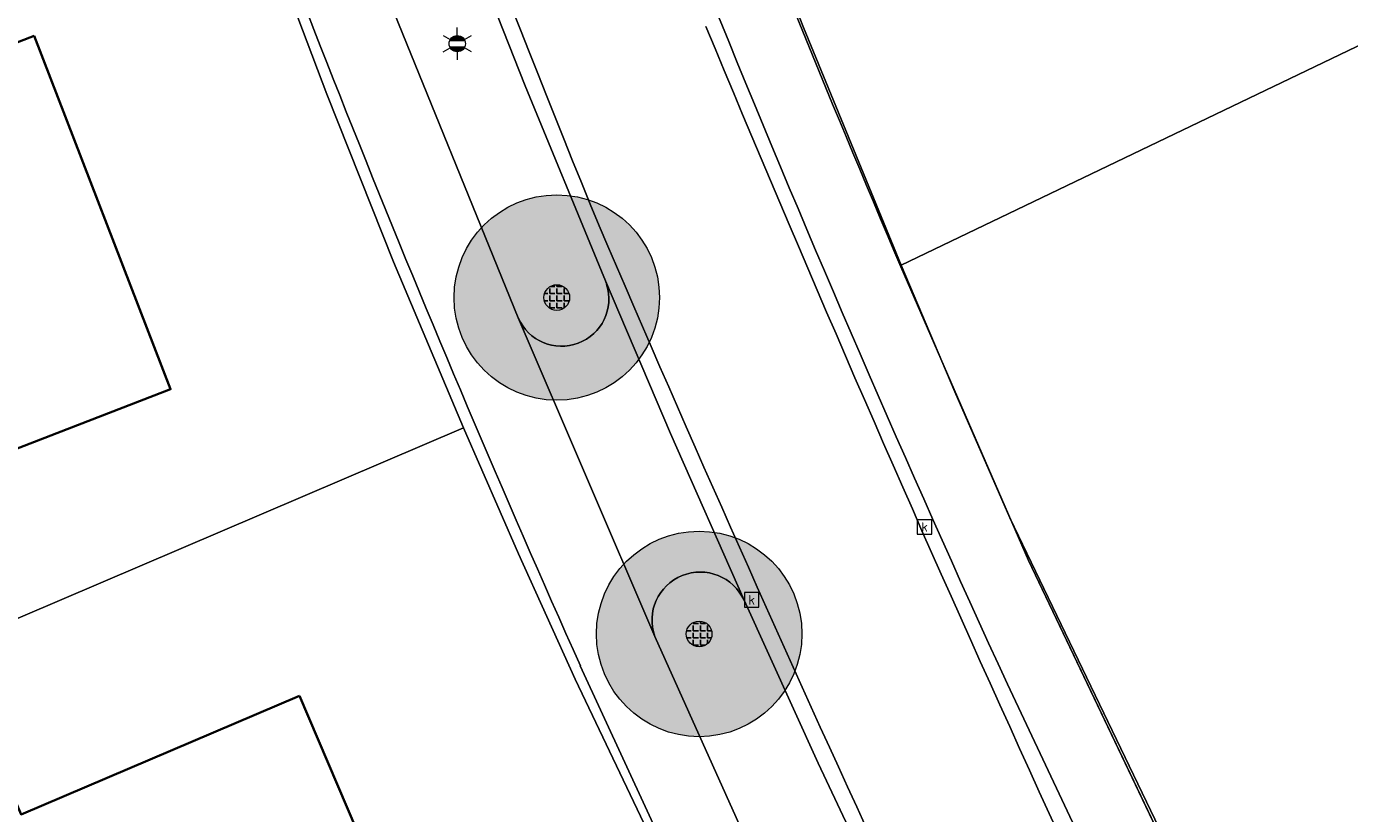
# Model space of a CAD drawing. Header units: metres. Extents: x 163628 to 167676, y 402708 to 405373.
# Tile 647 of 656: x 166373 to 166398, y 404397 to 404412. Entities that reach past the tile are written whole.
import ezdxf
from ezdxf.enums import TextEntityAlignment as Align

# ---------------------------------------------------------------- set-up
doc = ezdxf.new("R2010")
doc.units = ezdxf.units.M
doc.layers.get('0').update_dxf_attribs({"lineweight": 25})
for name, color, linetype, lineweight in [('X-CA190022.004-UO-BGT_Ondergrond$0$GE_203_VGOHaag_Lijn_GEM', 253, 'X-CA190022.004-UO-BGT_Ondergrond$0$Heg', 9), ('X-CA190022.004-UO-BGT_Ondergrond$0$GE_314_WGDRijbaanLokaleweg_Vlak_GEM', 253, 'Continuous', 9), ('X-CA190022.004-UO-BGT_Ondergrond$0$GE_317_WGDVoetpad_Vlak_GEM', 253, 'Continuous', 9), ('X-CA190022.004-UO-BGT_Ondergrond$0$GE_322_WGDInrit_Vlak_GEM', 253, 'Continuous', 9), ('X-CA190022.004-UO-BGT_Ondergrond$0$GE_363_OWGBerm_openverharding_Vlak_GEM', 253, 'Continuous', 9), ('X-CA190022.004-UO-BGT_Ondergrond$0$GE_366_OWGBerm_groenvoorziening_Vlak_GEM', 253, 'Continuous', 9), ('X-CA190022.004-UO-BGT_Ondergrond$0$GE_401_OTDErf_Vlak_GEM', 253, 'Continuous', 9), ('X-CA190022.004-UO-BGT_Ondergrond$0$GE_477_BTDGroenvoorziening_Vlak_GEM', 253, 'Continuous', 9), ('X-CA190022.004-UO-BGT_Ondergrond$0$GE_491_VGOHaag_Inrichtend_Vlak_GEM', 253, 'Continuous', 9), ('X-CA190022.004-UO-BGT_Ondergrond$0$GE_601_PNDgrondvlakpand_Vlak_MV_GEM', 34, 'Continuous', 35), ('X-CA190022.004-UO-BGT_Ondergrond$0$GE_861_PALLichtmast_Punt_GEM', 253, 'Continuous', 9), ('X-CA190022.004-UO-BGT_Ondergrond$0$GE_886_PutKolk_Punt_GEM', 253, 'Continuous', 9), ('X-CA190022.004-UO-DWM_Beplanting$0$B-WE-GR-BOOM-S AFKOMSTIG UIT BGT', 252, 'Continuous', 0), ('X-CA190022.004-UO-KAD_Percelen$0$B-WE-KG-GRENS_PERCEEL-GV', 150, 'Continuous', 9)]:
    doc.layers.add(name, color=color, linetype=linetype, lineweight=lineweight)
doc.layers.add('X-CA190022.004-UO-DWM_Beplanting$0$B-WE-GR-BOOM-S AFKOMSTIG UIT BOMENBESTAND GEMEENTE', color=252, linetype='Continuous')
doc.layers.add('X-CA190022.004-UO-DWM_Beplanting$0$N-GV-GR-GRAS-A-200', color=7, linetype='Continuous')
doc.styles.add('X-CA190022.004-UO-BGT_Ondergrond$0$NLCS-ISO', font='NLCS-ISO.ttf')
doc.linetypes.add('X-CA190022.004-UO-BGT_Ondergrond$0$Heg', pattern='A,5,-1.5,[2,dgnlstyle-meierijstad.shx,S=0.007937,R=45,X=0,Y=0],-1.5', length=8)

# ---------------------------------------------------------------- blocks, each defined once
blk = doc.blocks.new('X-CA190022.004-UO-BGT_Ondergrond$0$SRI-KOLK-SO')
at = {"color": 0, "linetype": 'ByBlock', "lineweight": 18}
blk.add_lwpolyline([(-1.125, -1.125), (1.125, -1.125), (1.125, 1.125), (-1.125, 1.125)], close=True, dxfattribs=at)
at = {"color": 0, "linetype": 'ByBlock', "lineweight": 18, "style": 'X-CA190022.004-UO-BGT_Ondergrond$0$NLCS-ISO'}
blk.add_text('k', height=1.5, dxfattribs=at).set_placement((0, 0), align=Align.MIDDLE_CENTER)
blk = doc.blocks.new('X-CA190022.004-UO-BGT_Ondergrond$0$IMGEOKolk')
at = {"xscale": 5, "yscale": 5, "zscale": 5}
blk.add_blockref('X-CA190022.004-UO-BGT_Ondergrond$0$SRI-KOLK-SO', (0, 0), dxfattribs=at)
blk = doc.blocks.new('X-CA190022.004-UO-BGT_Ondergrond$0$N-SIE-WEG_LICHTMAST-SO')
h = blk.add_hatch(color=256)
h.paths.add_polyline_path([(1.16, 0.5, 0.658505), (-1.16, 0.5)])
h.paths.add_polyline_path([(-1.16, -0.5, 0.658505), (1.16, -0.5)])
at = {"flags": 128}
for points in [[(0, 1.27), (0, 2.53)], [(-2.19, 1.27), (-1.1, 0.63)], [(-1.16, 0.5), (1.16, 0.5)], [(1.1, 0.63), (2.19, 1.27)], [(-2.19, -1.27), (-1.1, -0.63)], [(-1.16, -0.5), (1.16, -0.5)], [(0, -1.27), (0, -2.53)], [(2.19, -1.27), (1.1, -0.63)]]:
    blk.add_lwpolyline(points, dxfattribs=at)
at = {"ltscale": 0.5}
blk.add_circle((0, 0), 1.27, dxfattribs=at)
at = {"style": 'X-CA190022.004-UO-BGT_Ondergrond$0$NLCS-ISO'}
blk.add_attdef('TYPE', text='', height=1.8, dxfattribs=at).set_placement((0, 2.53), align=Align.BOTTOM_CENTER)
blk = doc.blocks.new('X-CA190022.004-UO-BGT_Ondergrond$0$IMGEOLichtmastpaal')
at = {"xscale": 5, "yscale": 5, "zscale": 5}
blk.add_blockref('X-CA190022.004-UO-BGT_Ondergrond$0$N-SIE-WEG_LICHTMAST-SO', (0, 6.4), dxfattribs=at)
blk = doc.blocks.new('X-CA190022.004-UO-DWM_Beplanting$0$SGR-BOOM_01-SO')
at = {"linetype": 'ByBlock', "lineweight": 18}
h = blk.add_hatch(color=0, dxfattribs=at)
h.dxf.hatch_style = 1
edge = h.paths.add_edge_path()
edge.add_arc((0, 0), 0.25, 0, 360)
at = {"color": 0, "linetype": 'ByBlock', "lineweight": 18}
for radius in [2, 0.25]:
    blk.add_circle((0, 0), radius, dxfattribs=at)
blk = doc.blocks.new('X-CA190022.004-UO-DWM_Beplanting$0$IMGEOBoom')
at = {"transparency": 33554457}
h = blk.add_hatch(color=256, dxfattribs=at)
h.dxf.hatch_style = 1
edge = h.paths.add_edge_path()
edge.add_arc((0, 0), 100, 0, 360)
edge = h.paths.add_edge_path(flags=17)
edge.add_arc((0, 0), 12.5, 0, 360)
h = blk.add_hatch()
h.set_pattern_fill('ANGLE', color=256)
h.set_pattern_definition([(0, (0, 0), (0, 6.985), [5.08, -1.905]), (90, (0, 0), (-6.985, 4e-16), [5.08, -1.905])])
edge = h.paths.add_edge_path(flags=17)
edge.add_arc((0, 0), 12.5, 0, 360)
at = {"layer": 'X-CA190022.004-UO-DWM_Beplanting$0$N-GV-GR-GRAS-A-200'}
h = blk.add_hatch(color=256, dxfattribs=at)
h.dxf.hatch_style = 1
edge = h.paths.add_edge_path(flags=17)
edge.add_arc((0, 0), 12.5, 0, 360)
at = {"xscale": 50, "yscale": 50, "zscale": 50}
blk.add_blockref('X-CA190022.004-UO-DWM_Beplanting$0$SGR-BOOM_01-SO', (0, 0), dxfattribs=at)

msp = doc.modelspace()

# ---------------------------------------------------------------- linework, layer by layer
at = {"layer": 'X-CA190022.004-UO-BGT_Ondergrond$0$GE_203_VGOHaag_Lijn_GEM'}
for p, q in [((166392.163, 404401.997), (166389.676, 404407.712)), ((166399.4, 404386.836), (166392.163, 404401.997))]:
    msp.add_line(p, q, dxfattribs=at)
at = {"layer": 'X-CA190022.004-UO-BGT_Ondergrond$0$GE_314_WGDRijbaanLokaleweg_Vlak_GEM', "flags": 128}
for points in [[(166395.246, 404383.722), (166394.976, 404383.592), (166392.593, 404388.556), (166392.322, 404389.12), (166389.623, 404394.744), (166388.066, 404398.051), (166386.624, 404401.22), (166385.191, 404404.47), (166383.925, 404407.442), (166383.846, 404407.627), (166382.362, 404411.24), (166381.297, 404413.936), (166380.927, 404414.872), (166378.854, 404420.395), (166378.843, 404420.427), (166378.092, 404422.514), (166378.085, 404422.533), (166377.229, 404424.941), (166377.173, 404425.103), (166375.828, 404428.984)], [(166391.753, 404399.586), (166398.415, 404385.451), (166398.144, 404385.323)]]:
    msp.add_lwpolyline(points, dxfattribs=at)
at = {"layer": 'X-CA190022.004-UO-BGT_Ondergrond$0$GE_314_WGDRijbaanLokaleweg_Vlak_GEM'}
for centre, radius, start, end in [((166728.777, 404549.377), 372.627, 197.71617, 202.2122), ((166686.906, 404535.05), 324.755, 199.68494, 204.65333), ((166817.516, 404591.616), 467.365, 202.54911, 206.19296), ((166836.726, 404602.56), 492.742, 203.19216, 206.36721)]:
    msp.add_arc(centre, radius, start, end, dxfattribs=at)
at = {"layer": 'X-CA190022.004-UO-BGT_Ondergrond$0$GE_314_WGDRijbaanLokaleweg_Vlak_GEM', "extrusion": (0, 0, -1)}
for centre, radius, start, end in [((-166728.777, 404549.377), 372.627, 337.7878, 342.28383), ((-166817.516, 404591.616), 467.365, 333.80704, 337.45089), ((-166836.726, 404602.56), 492.742, 333.63279, 336.80784)]:
    msp.add_arc(centre, radius, start, end, dxfattribs=at)
at = {"layer": 'X-CA190022.004-UO-BGT_Ondergrond$0$GE_317_WGDVoetpad_Vlak_GEM', "flags": 128}
for points in [[(166376.292, 404421.83), (166376.295, 404421.823), (166377.063, 404419.755), (166379.568, 404413.257), (166382.228, 404406.718), (166384.885, 404400.518), (166387.853, 404393.918), (166390.791, 404387.698), (166393.251, 404382.706), (166394.976, 404383.592)], [(166392.021, 404381.876), (166386.08, 404394.217), (166383.436, 404399.946)]]:
    msp.add_lwpolyline(points, dxfattribs=at)
at = {"layer": 'X-CA190022.004-UO-BGT_Ondergrond$0$GE_317_WGDVoetpad_Vlak_GEM', "extrusion": (0, 0, -1)}
msp.add_arc((-166636.506, 404513.225), 277.266, 335.8858, 340.44089, dxfattribs=at)
at = {"layer": 'X-CA190022.004-UO-BGT_Ondergrond$0$GE_322_WGDInrit_Vlak_GEM', "flags": 128}
for points in [[(166383.949, 404407.368), (166383.925, 404407.442), (166385.191, 404404.47)], [(166384.885, 404400.518), (166382.228, 404406.718)], [(166385.191, 404404.47), (166386.624, 404401.22)]]:
    msp.add_lwpolyline(points, dxfattribs=at)
at = {"layer": 'X-CA190022.004-UO-BGT_Ondergrond$0$GE_322_WGDInrit_Vlak_GEM'}
for centre, radius, start, end in [((166383.071, 404407.089), 0.921, 203.7256, 17.6563), ((166385.77, 404400.831), 0.939, 24.4791, 199.4868)]:
    msp.add_arc(centre, radius, start, end, dxfattribs=at)
at = {"layer": 'X-CA190022.004-UO-BGT_Ondergrond$0$GE_363_OWGBerm_openverharding_Vlak_GEM', "flags": 128}
for points in [[(166389.676, 404407.712), (166392.163, 404401.997), (166399.4, 404386.836)], [(166398.415, 404385.451), (166391.753, 404399.586)]]:
    msp.add_lwpolyline(points, dxfattribs=at)
at = {"layer": 'X-CA190022.004-UO-BGT_Ondergrond$0$GE_363_OWGBerm_openverharding_Vlak_GEM'}
msp.add_arc((166708.304, 404542.917), 346.127, 199.3518, 202.99328, dxfattribs=at)
at = {"layer": 'X-CA190022.004-UO-BGT_Ondergrond$0$GE_363_OWGBerm_openverharding_Vlak_GEM', "extrusion": (0, 0, -1)}
msp.add_arc((-166686.906, 404535.05), 324.755, 335.34667, 340.31506, dxfattribs=at)
at = {"layer": 'X-CA190022.004-UO-BGT_Ondergrond$0$GE_366_OWGBerm_groenvoorziening_Vlak_GEM', "flags": 128}
for points in [[(166386.624, 404401.22), (166388.066, 404398.051)], [(166387.853, 404393.918), (166384.885, 404400.518)], [(166388.066, 404398.051), (166389.623, 404394.744)]]:
    msp.add_lwpolyline(points, dxfattribs=at)
at = {"layer": 'X-CA190022.004-UO-BGT_Ondergrond$0$GE_366_OWGBerm_groenvoorziening_Vlak_GEM', "extrusion": (0, 0, -1)}
msp.add_arc((-166385.77, 404400.831), 0.939, 340.5132, 155.5209, dxfattribs=at)
at = {"layer": 'X-CA190022.004-UO-BGT_Ondergrond$0$GE_401_OTDErf_Vlak_GEM', "flags": 128}
for points in [[(166366.381, 404412.876), (166367.436, 404410.143), (166369.059, 404410.769), (166372.8, 404412.213), (166375.456, 404405.331), (166370.791, 404403.53), (166365.922, 404401.65), (166364.693, 404404.729), (166363.481, 404404.259), (166361.191, 404405.29), (166359.325, 404410.144), (166361.716, 404411.076), (166366.381, 404412.876)], [(166399.4, 404386.836), (166392.163, 404401.997), (166389.676, 404407.712)], [(166366.554, 404398.356), (166371.154, 404400.317), (166372.546, 404397.052), (166377.965, 404399.362), (166381.106, 404391.994), (166376.506, 404390.033), (166372.827, 404388.465), (166369.813, 404395.554), (166365.21, 404393.597), (166365.096, 404393.865), (166362.52, 404392.729), (166361.092, 404395.966), (166363.703, 404397.141), (166366.554, 404398.356)], [(166383.436, 404399.946), (166386.08, 404394.217), (166392.021, 404381.876)]]:
    msp.add_lwpolyline(points, dxfattribs=at)
at = {"layer": 'X-CA190022.004-UO-BGT_Ondergrond$0$GE_401_OTDErf_Vlak_GEM', "extrusion": (0, 0, -1)}
msp.add_arc((-166708.304, 404542.917), 346.127, 337.00672, 340.6482, dxfattribs=at)
at = {"layer": 'X-CA190022.004-UO-BGT_Ondergrond$0$GE_401_OTDErf_Vlak_GEM'}
msp.add_arc((166636.506, 404513.225), 277.266, 199.55911, 204.1142, dxfattribs=at)
at = {"layer": 'X-CA190022.004-UO-BGT_Ondergrond$0$GE_477_BTDGroenvoorziening_Vlak_GEM', "flags": 128}
for points in [[(166381.297, 404413.936), (166382.362, 404411.24)], [(166382.228, 404406.718), (166379.568, 404413.257)], [(166382.362, 404411.24), (166383.846, 404407.627), (166383.925, 404407.442), (166383.949, 404407.368)]]:
    msp.add_lwpolyline(points, dxfattribs=at)
at = {"layer": 'X-CA190022.004-UO-BGT_Ondergrond$0$GE_477_BTDGroenvoorziening_Vlak_GEM', "extrusion": (0, 0, -1)}
msp.add_arc((-166383.071, 404407.089), 0.921, 162.3437, 336.2744, dxfattribs=at)
at = {"layer": 'X-CA190022.004-UO-BGT_Ondergrond$0$GE_491_VGOHaag_Inrichtend_Vlak_GEM', "flags": 128}
for points in [[(166381.297, 404413.936), (166382.362, 404411.24)], [(166382.228, 404406.718), (166379.568, 404413.257)], [(166382.362, 404411.24), (166383.846, 404407.627), (166383.925, 404407.442), (166383.949, 404407.368)]]:
    msp.add_lwpolyline(points, dxfattribs=at)
at = {"layer": 'X-CA190022.004-UO-BGT_Ondergrond$0$GE_491_VGOHaag_Inrichtend_Vlak_GEM', "extrusion": (0, 0, -1)}
msp.add_arc((-166383.071, 404407.089), 0.921, 162.3437, 336.2744, dxfattribs=at)
at = {"layer": 'X-CA190022.004-UO-BGT_Ondergrond$0$GE_601_PNDgrondvlakpand_Vlak_MV_GEM', "flags": 128}
for points in [[(166372.8, 404412.213), (166375.456, 404405.331), (166370.791, 404403.53), (166365.922, 404401.65), (166364.693, 404404.729), (166363.481, 404404.259), (166361.191, 404405.29), (166359.325, 404410.144), (166361.716, 404411.076), (166366.381, 404412.876), (166367.436, 404410.143), (166369.059, 404410.769), (166372.8, 404412.213)], [(166377.965, 404399.362), (166381.106, 404391.994), (166376.506, 404390.033), (166372.827, 404388.465), (166369.813, 404395.554), (166365.21, 404393.597), (166365.096, 404393.865), (166362.52, 404392.729), (166361.092, 404395.966), (166363.703, 404397.141), (166366.554, 404398.356), (166371.154, 404400.317), (166372.546, 404397.052), (166377.965, 404399.362)]]:
    msp.add_lwpolyline(points, dxfattribs=at)
at = {"layer": 'X-CA190022.004-UO-KAD_Percelen$0$B-WE-KG-GRENS_PERCEEL-GV', "flags": 128}
for points in [[(166389.686, 404407.743), (166405.957, 404415.558), (166414.977, 404419.89), (166408.88, 404435.769), (166382.485, 404426.426), (166384.18, 404421.715), (166385.945, 404417.03), (166387.78, 404412.373)], [(166352.112, 404406.347), (166356.841, 404394.185), (166381.162, 404404.578), (166379.801, 404407.813), (166378.5, 404411.073), (166377.259, 404414.356), (166376.077, 404417.661), (166351.375, 404408.249)], [(166399.36, 404387.114), (166399.597, 404386.686), (166399.875, 404386.284), (166400.19, 404385.911), (166400.542, 404385.571), (166400.923, 404385.266), (166401.334, 404385.001), (166401.768, 404384.777), (166402.223, 404384.597), (166402.692, 404384.461), (166403.172, 404384.372), (166403.658, 404384.33), (166404.147, 404384.336), (166404.632, 404384.389), (166405.111, 404384.49), (166405.577, 404384.637), (166406.027, 404384.829), (166417.991, 404390.555), (166413.537, 404399.893), (166409.526, 404408.325), (166405.957, 404415.558), (166389.686, 404407.743), (166390.732, 404405.282), (166391.798, 404402.829)], [(166387.151, 404391.685), (166383.337, 404399.687), (166382.229, 404402.124), (166381.162, 404404.578), (166356.841, 404394.185), (166363.104, 404380.653), (166363.142, 404380.571), (166369.327, 404383.407), (166377.709, 404387.273)]]:
    msp.add_lwpolyline(points, close=True, dxfattribs=at)
for points in [[(166371.081, 404431.8), (166372.683, 404427.065), (166374.348, 404422.352), (166376.077, 404417.661), (166377.259, 404414.356), (166378.5, 404411.073), (166379.801, 404407.813), (166381.162, 404404.578), (166382.229, 404402.124), (166383.337, 404399.687), (166387.151, 404391.685), (166391.258, 404383.18), (166391.443, 404382.729), (166391.585, 404382.264), (166391.68, 404381.786), (166391.728, 404381.302)], [(166388.877, 404376.557), (166406.027, 404384.829), (166405.577, 404384.637), (166405.111, 404384.49), (166404.632, 404384.389), (166404.147, 404384.336), (166403.658, 404384.33), (166403.172, 404384.372), (166402.692, 404384.461), (166402.223, 404384.597), (166401.768, 404384.777), (166401.334, 404385.001), (166400.923, 404385.266), (166400.542, 404385.571), (166400.19, 404385.911), (166399.875, 404386.284), (166399.597, 404386.686), (166399.36, 404387.114), (166391.798, 404402.829), (166390.732, 404405.282), (166389.686, 404407.743), (166387.78, 404412.373), (166385.945, 404417.03)]]:
    msp.add_lwpolyline(points, dxfattribs=at)

# ---------------------------------------------------------------- block references
at = {"layer": 'X-CA190022.004-UO-BGT_Ondergrond$0$GE_861_PALLichtmast_Punt_GEM', "xscale": 0.025, "yscale": 0.025, "zscale": 0.025}
msp.add_blockref('X-CA190022.004-UO-BGT_Ondergrond$0$IMGEOLichtmastpaal', (166381.04, 404411.898), dxfattribs=at)
at = {"layer": 'X-CA190022.004-UO-BGT_Ondergrond$0$GE_886_PutKolk_Punt_GEM', "xscale": 0.025, "yscale": 0.025, "zscale": 0.025}
for p in [(166390.139, 404402.648), (166386.772, 404401.229)]:
    msp.add_blockref('X-CA190022.004-UO-BGT_Ondergrond$0$IMGEOKolk', p, dxfattribs=at)
at = {"layer": 'X-CA190022.004-UO-DWM_Beplanting$0$B-WE-GR-BOOM-S AFKOMSTIG UIT BGT', "xscale": 0.02, "yscale": 0.02, "zscale": 0.02}
for p in [(166382.978, 404407.115), (166385.75, 404400.565)]:
    msp.add_blockref('X-CA190022.004-UO-DWM_Beplanting$0$IMGEOBoom', p, dxfattribs=at)
at = {"layer": 'X-CA190022.004-UO-DWM_Beplanting$0$B-WE-GR-BOOM-S AFKOMSTIG UIT BOMENBESTAND GEMEENTE', "xscale": 0.02, "yscale": 0.02, "zscale": 0.02}
for p in [(166382.978, 404407.115), (166385.75, 404400.565)]:
    msp.add_blockref('X-CA190022.004-UO-DWM_Beplanting$0$IMGEOBoom', p, dxfattribs=at)

doc.saveas('drawing.dxf')
